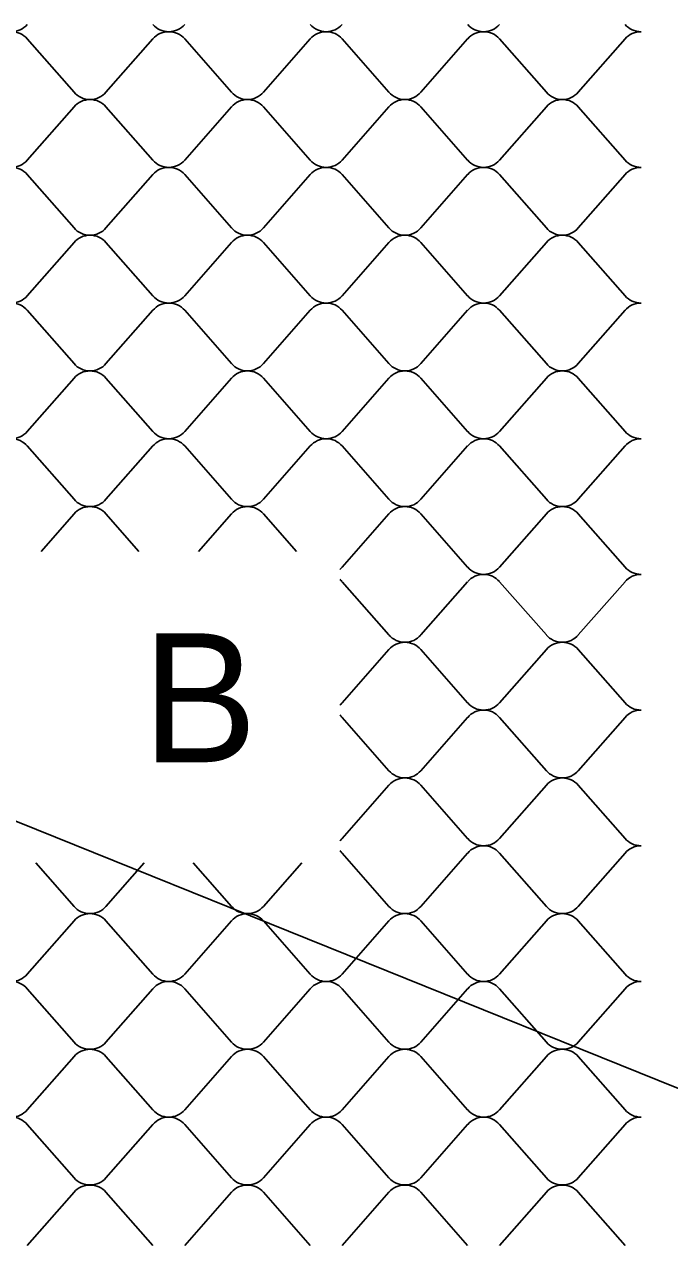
# Model space of a CAD drawing. Extents: x 638850 to 644908, y 297188 to 298900.
# Drawn here: x 644142.2 to 644171.3, y 297478.2 to 297533.2 of the extents above; entities that cross this region are included whole.
import ezdxf

# ---------------------------------------------------------------- set-up
doc = ezdxf.new("R2010")
doc.units = 0
for name, color, linetype in [('1', 7, 'Continuous'), ('3', 7, 'Continuous'), ('5', 7, 'Continuous')]:
    doc.layers.add(name, color=color, linetype=linetype)

msp = doc.modelspace()

# ---------------------------------------------------------------- linework, layer by layer
at = {"layer": '1'}
msp.add_line((641027.32, 298753.995), (644908.141, 297188.079), dxfattribs=at)
at = {"layer": '5'}
for p, q in [((644142.319, 297532.528), (644144.428, 297530.126)), ((644145.864, 297530.126), (644147.974, 297532.528)), ((644149.41, 297532.528), (644151.519, 297530.126)), ((644152.955, 297530.126), (644155.065, 297532.528)), ((644156.501, 297532.528), (644158.61, 297530.126)), ((644160.046, 297530.126), (644162.156, 297532.528)), ((644163.591, 297532.528), (644165.701, 297530.126)), ((644167.137, 297530.126), (644169.247, 297532.528)), ((644144.428, 297529.473), (644142.319, 297527.071)), ((644147.974, 297527.071), (644145.864, 297529.473)), ((644151.519, 297529.473), (644149.41, 297527.071)), ((644155.065, 297527.071), (644152.955, 297529.473)), ((644158.61, 297529.473), (644156.501, 297527.071)), ((644162.156, 297527.071), (644160.046, 297529.473)), ((644165.701, 297529.473), (644163.591, 297527.071)), ((644169.247, 297527.071), (644167.137, 297529.473)), ((644142.319, 297526.418), (644144.428, 297524.016)), ((644145.864, 297524.016), (644147.974, 297526.418)), ((644149.41, 297526.418), (644151.519, 297524.016)), ((644152.955, 297524.016), (644155.065, 297526.418)), ((644156.501, 297526.418), (644158.61, 297524.016)), ((644160.046, 297524.016), (644162.156, 297526.418)), ((644163.591, 297526.418), (644165.701, 297524.016)), ((644167.137, 297524.016), (644169.247, 297526.418)), ((644144.428, 297523.363), (644142.319, 297520.961)), ((644147.974, 297520.961), (644145.864, 297523.363)), ((644151.519, 297523.363), (644149.41, 297520.961)), ((644155.065, 297520.961), (644152.955, 297523.363)), ((644158.61, 297523.363), (644156.501, 297520.961)), ((644162.156, 297520.961), (644160.046, 297523.363)), ((644165.701, 297523.363), (644163.591, 297520.961)), ((644169.247, 297520.961), (644167.137, 297523.363)), ((644142.319, 297520.308), (644144.428, 297517.906)), ((644145.864, 297517.906), (644147.974, 297520.308)), ((644149.41, 297520.308), (644151.519, 297517.906)), ((644152.955, 297517.906), (644155.065, 297520.308)), ((644156.501, 297520.308), (644158.61, 297517.906)), ((644160.046, 297517.906), (644162.156, 297520.308)), ((644163.591, 297520.308), (644165.701, 297517.906)), ((644167.137, 297517.906), (644169.247, 297520.308)), ((644144.428, 297517.253), (644142.319, 297514.851)), ((644147.974, 297514.851), (644145.864, 297517.253)), ((644151.519, 297517.253), (644149.41, 297514.851)), ((644155.065, 297514.851), (644152.955, 297517.253)), ((644158.61, 297517.253), (644156.501, 297514.851)), ((644162.156, 297514.851), (644160.046, 297517.253)), ((644165.701, 297517.253), (644163.591, 297514.851)), ((644169.247, 297514.851), (644167.137, 297517.253)), ((644142.319, 297514.197), (644144.428, 297511.796)), ((644145.864, 297511.796), (644147.974, 297514.197)), ((644149.41, 297514.197), (644151.519, 297511.796)), ((644152.955, 297511.796), (644155.065, 297514.197)), ((644156.501, 297514.197), (644158.61, 297511.796)), ((644160.046, 297511.796), (644162.156, 297514.197)), ((644163.591, 297514.197), (644165.701, 297511.796)), ((644167.137, 297511.796), (644169.247, 297514.197)), ((644144.428, 297511.142), (644142.943, 297509.452)), ((644147.349, 297509.452), (644145.864, 297511.142)), ((644151.519, 297511.142), (644150.034, 297509.452)), ((644154.44, 297509.452), (644152.955, 297511.142)), ((644158.61, 297511.142), (644156.501, 297508.741)), ((644162.156, 297508.741), (644160.046, 297511.142)), ((644165.701, 297511.142), (644163.591, 297508.741)), ((644169.247, 297508.741), (644167.137, 297511.142)), ((644156.501, 297508.087), (644158.61, 297505.686)), ((644160.046, 297505.686), (644162.156, 297508.087)), ((644163.591, 297508.087), (644165.701, 297505.686)), ((644167.137, 297505.686), (644169.247, 297508.087)), ((644158.61, 297505.032), (644156.501, 297502.631)), ((644162.156, 297502.631), (644160.046, 297505.032)), ((644165.701, 297505.032), (644163.591, 297502.631)), ((644169.247, 297502.631), (644167.137, 297505.032)), ((644156.501, 297501.977), (644158.61, 297499.576)), ((644160.046, 297499.576), (644162.156, 297501.977)), ((644163.591, 297501.977), (644165.701, 297499.576)), ((644167.137, 297499.576), (644169.247, 297501.977)), ((644158.61, 297498.922), (644156.501, 297496.521)), ((644162.156, 297496.521), (644160.046, 297498.922)), ((644165.701, 297498.922), (644163.591, 297496.521)), ((644169.247, 297496.521), (644167.137, 297498.922)), ((644156.501, 297495.867), (644158.61, 297493.466)), ((644160.046, 297493.466), (644162.156, 297495.867)), ((644163.591, 297495.867), (644165.701, 297493.466)), ((644167.137, 297493.466), (644169.247, 297495.867)), ((644142.702, 297495.431), (644144.428, 297493.466)), ((644145.864, 297493.466), (644147.59, 297495.431)), ((644149.793, 297495.431), (644151.519, 297493.466)), ((644152.955, 297493.466), (644154.681, 297495.431)), ((644144.428, 297492.812), (644142.319, 297490.41)), ((644147.974, 297490.41), (644145.864, 297492.812)), ((644151.519, 297492.812), (644149.41, 297490.41)), ((644155.065, 297490.41), (644152.955, 297492.812)), ((644158.61, 297492.812), (644156.501, 297490.41)), ((644162.156, 297490.41), (644160.046, 297492.812)), ((644165.701, 297492.812), (644163.591, 297490.41)), ((644169.247, 297490.41), (644167.137, 297492.812)), ((644142.319, 297489.757), (644144.428, 297487.355)), ((644145.864, 297487.355), (644147.974, 297489.757)), ((644149.41, 297489.757), (644151.519, 297487.355)), ((644152.955, 297487.355), (644155.065, 297489.757)), ((644156.501, 297489.757), (644158.61, 297487.355)), ((644160.046, 297487.355), (644162.156, 297489.757)), ((644163.591, 297489.757), (644165.701, 297487.355)), ((644167.137, 297487.355), (644169.247, 297489.757)), ((644144.428, 297486.702), (644142.319, 297484.3)), ((644147.974, 297484.3), (644145.864, 297486.702)), ((644151.519, 297486.702), (644149.41, 297484.3)), ((644155.065, 297484.3), (644152.955, 297486.702)), ((644158.61, 297486.702), (644156.501, 297484.3)), ((644162.156, 297484.3), (644160.046, 297486.702)), ((644165.701, 297486.702), (644163.591, 297484.3)), ((644169.247, 297484.3), (644167.137, 297486.702)), ((644142.319, 297483.647), (644144.428, 297481.245)), ((644145.864, 297481.245), (644147.974, 297483.647)), ((644149.41, 297483.647), (644151.519, 297481.245)), ((644152.955, 297481.245), (644155.065, 297483.647)), ((644156.501, 297483.647), (644158.61, 297481.245)), ((644160.046, 297481.245), (644162.156, 297483.647)), ((644163.591, 297483.647), (644165.701, 297481.245)), ((644167.137, 297481.245), (644169.247, 297483.647)), ((644144.428, 297480.592), (644142.319, 297478.19)), ((644147.974, 297478.19), (644145.864, 297480.592)), ((644151.519, 297480.592), (644149.41, 297478.19)), ((644155.065, 297478.19), (644152.955, 297480.592)), ((644158.61, 297480.592), (644156.501, 297478.19)), ((644162.156, 297478.19), (644160.046, 297480.592)), ((644165.701, 297480.592), (644163.591, 297478.19)), ((644169.247, 297478.19), (644167.137, 297480.592))]:
    msp.add_line(p, q, dxfattribs=at)
for centre, start_param, end_param in [((644141.601, 297533.734), 1.570796, 2.461818), ((644148.692, 297533.734), 0.679775, 1.570796), ((644148.692, 297533.734), 1.570796, 2.461818), ((644155.783, 297533.734), 0.679775, 1.570796), ((644155.783, 297533.734), 1.570796, 2.461818), ((644162.874, 297533.734), 0.679775, 1.570796), ((644162.874, 297533.734), 1.570796, 2.461818), ((644169.965, 297533.734), 0.679775, 1.570796), ((644141.601, 297531.975), 3.821368, 4.712389), ((644148.692, 297531.975), 4.712389, 5.60341), ((644148.692, 297531.975), 3.821368, 4.712389), ((644155.783, 297531.975), 4.712389, 5.60341), ((644155.783, 297531.975), 3.821368, 4.712389), ((644162.874, 297531.975), 4.712389, 5.60341), ((644162.874, 297531.975), 3.821368, 4.712389), ((644169.965, 297531.975), 4.712389, 5.60341), ((644145.146, 297530.679), 0.679775, 1.570796), ((644145.146, 297528.92), 4.712389, 5.60341), ((644145.146, 297530.679), 1.570796, 2.461818), ((644145.146, 297528.92), 3.821368, 4.712389), ((644152.237, 297530.679), 0.679775, 1.570796), ((644152.237, 297528.92), 4.712389, 5.60341), ((644152.237, 297530.679), 1.570796, 2.461818), ((644152.237, 297528.92), 3.821368, 4.712389), ((644159.328, 297530.679), 0.679775, 1.570796), ((644159.328, 297528.92), 4.712389, 5.60341), ((644159.328, 297530.679), 1.570796, 2.461818), ((644159.328, 297528.92), 3.821368, 4.712389), ((644166.419, 297530.679), 0.679775, 1.570796), ((644166.419, 297528.92), 4.712389, 5.60341), ((644166.419, 297530.679), 1.570796, 2.461818), ((644166.419, 297528.92), 3.821368, 4.712389), ((644141.601, 297527.624), 1.570796, 2.461818), ((644148.692, 297527.624), 0.679775, 1.570796), ((644148.692, 297527.624), 1.570796, 2.461818), ((644155.783, 297527.624), 0.679775, 1.570796), ((644155.783, 297527.624), 1.570796, 2.461818), ((644162.874, 297527.624), 0.679775, 1.570796), ((644162.874, 297527.624), 1.570796, 2.461818), ((644169.965, 297527.624), 0.679775, 1.570796), ((644141.601, 297525.865), 3.821368, 4.712389), ((644148.692, 297525.865), 4.712389, 5.60341), ((644148.692, 297525.865), 3.821368, 4.712389), ((644155.783, 297525.865), 4.712389, 5.60341), ((644155.783, 297525.865), 3.821368, 4.712389), ((644162.874, 297525.865), 4.712389, 5.60341), ((644162.874, 297525.865), 3.821368, 4.712389), ((644169.965, 297525.865), 4.712389, 5.60341), ((644145.146, 297524.569), 0.679775, 1.570796), ((644145.146, 297524.569), 1.570796, 2.461818), ((644152.237, 297524.569), 0.679775, 1.570796), ((644152.237, 297524.569), 1.570796, 2.461818), ((644159.328, 297524.569), 0.679775, 1.570796), ((644159.328, 297524.569), 1.570796, 2.461818), ((644166.419, 297524.569), 0.679775, 1.570796), ((644166.419, 297524.569), 1.570796, 2.461818), ((644145.146, 297522.81), 4.712389, 5.60341), ((644145.146, 297522.81), 3.821368, 4.712389), ((644152.237, 297522.81), 4.712389, 5.60341), ((644152.237, 297522.81), 3.821368, 4.712389), ((644159.328, 297522.81), 4.712389, 5.60341), ((644159.328, 297522.81), 3.821368, 4.712389), ((644166.419, 297522.81), 4.712389, 5.60341), ((644166.419, 297522.81), 3.821368, 4.712389), ((644141.601, 297521.514), 1.570796, 2.461818), ((644141.601, 297519.755), 3.821368, 4.712389), ((644148.692, 297521.514), 0.679775, 1.570796), ((644148.692, 297519.755), 4.712389, 5.60341), ((644148.692, 297521.514), 1.570796, 2.461818), ((644148.692, 297519.755), 3.821368, 4.712389), ((644155.783, 297521.514), 0.679775, 1.570796), ((644155.783, 297519.755), 4.712389, 5.60341), ((644155.783, 297521.514), 1.570796, 2.461818), ((644155.783, 297519.755), 3.821368, 4.712389), ((644162.874, 297521.514), 0.679775, 1.570796), ((644162.874, 297519.755), 4.712389, 5.60341), ((644162.874, 297521.514), 1.570796, 2.461818), ((644162.874, 297519.755), 3.821368, 4.712389), ((644169.965, 297521.514), 0.679775, 1.570796), ((644169.965, 297519.755), 4.712389, 5.60341), ((644145.146, 297518.459), 0.679775, 1.570796), ((644145.146, 297518.459), 1.570796, 2.461818), ((644152.237, 297518.459), 0.679775, 1.570796), ((644152.237, 297518.459), 1.570796, 2.461818), ((644159.328, 297518.459), 0.679775, 1.570796), ((644159.328, 297518.459), 1.570796, 2.461818), ((644166.419, 297518.459), 0.679775, 1.570796), ((644166.419, 297518.459), 1.570796, 2.461818), ((644145.146, 297516.7), 4.712389, 5.60341), ((644145.146, 297516.7), 3.821368, 4.712389), ((644152.237, 297516.7), 4.712389, 5.60341), ((644152.237, 297516.7), 3.821368, 4.712389), ((644159.328, 297516.7), 4.712389, 5.60341), ((644159.328, 297516.7), 3.821368, 4.712389), ((644166.419, 297516.7), 4.712389, 5.60341), ((644166.419, 297516.7), 3.821368, 4.712389), ((644141.601, 297515.403), 1.570796, 2.461818), ((644141.601, 297513.645), 3.821368, 4.712389), ((644148.692, 297515.403), 0.679775, 1.570796), ((644148.692, 297513.645), 4.712389, 5.60341), ((644148.692, 297515.403), 1.570796, 2.461818), ((644148.692, 297513.645), 3.821368, 4.712389), ((644155.783, 297515.403), 0.679775, 1.570796), ((644155.783, 297513.645), 4.712389, 5.60341), ((644155.783, 297515.403), 1.570796, 2.461818), ((644155.783, 297513.645), 3.821368, 4.712389), ((644162.874, 297515.403), 0.679775, 1.570796), ((644162.874, 297513.645), 4.712389, 5.60341), ((644162.874, 297515.403), 1.570796, 2.461818), ((644162.874, 297513.645), 3.821368, 4.712389), ((644169.965, 297515.403), 0.679775, 1.570796), ((644169.965, 297513.645), 4.712389, 5.60341), ((644145.146, 297512.348), 0.679775, 1.570796), ((644145.146, 297512.348), 1.570796, 2.461818), ((644152.237, 297512.348), 0.679775, 1.570796), ((644152.237, 297512.348), 1.570796, 2.461818), ((644159.328, 297512.348), 0.679775, 1.570796), ((644159.328, 297512.348), 1.570796, 2.461818), ((644166.419, 297512.348), 0.679775, 1.570796), ((644166.419, 297512.348), 1.570796, 2.461818), ((644145.146, 297510.59), 4.712389, 5.60341), ((644145.146, 297510.59), 3.821368, 4.712389), ((644152.237, 297510.59), 4.712389, 5.60341), ((644152.237, 297510.59), 3.821368, 4.712389), ((644159.328, 297510.59), 4.712389, 5.60341), ((644159.328, 297510.59), 3.821368, 4.712389), ((644166.419, 297510.59), 4.712389, 5.60341), ((644166.419, 297510.59), 3.821368, 4.712389), ((644155.783, 297509.293), 2.304179, 2.461818), ((644162.874, 297509.293), 0.679775, 1.570796), ((644162.874, 297507.535), 4.712389, 5.60341), ((644162.874, 297509.293), 1.570796, 2.461818), ((644162.874, 297507.535), 3.821368, 4.712389), ((644169.965, 297509.293), 0.679775, 1.570796), ((644169.965, 297507.535), 4.712389, 5.60341), ((644155.783, 297507.535), 3.821368, 3.979006), ((644159.328, 297506.238), 0.679775, 1.570796), ((644159.328, 297506.238), 1.570796, 2.461818), ((644166.419, 297506.238), 0.679775, 1.570796), ((644166.419, 297506.238), 1.570796, 2.461818), ((644159.328, 297504.48), 4.712389, 5.60341), ((644159.328, 297504.48), 3.821368, 4.712389), ((644166.419, 297504.48), 4.712389, 5.60341), ((644166.419, 297504.48), 3.821368, 4.712389), ((644155.783, 297503.183), 2.304179, 2.461818), ((644162.874, 297503.183), 0.679775, 1.570796), ((644162.874, 297501.425), 4.712389, 5.60341), ((644162.874, 297503.183), 1.570796, 2.461818), ((644162.874, 297501.425), 3.821368, 4.712389), ((644169.965, 297503.183), 0.679775, 1.570796), ((644169.965, 297501.425), 4.712389, 5.60341), ((644155.783, 297501.425), 3.821368, 3.979006), ((644159.328, 297500.128), 0.679775, 1.570796), ((644159.328, 297500.128), 1.570796, 2.461818), ((644166.419, 297500.128), 0.679775, 1.570796), ((644166.419, 297500.128), 1.570796, 2.461818), ((644159.328, 297498.37), 4.712389, 5.60341), ((644159.328, 297498.37), 3.821368, 4.712389), ((644166.419, 297498.37), 4.712389, 5.60341), ((644166.419, 297498.37), 3.821368, 4.712389), ((644155.783, 297497.073), 2.304179, 2.461818), ((644162.874, 297497.073), 0.679775, 1.570796), ((644162.874, 297497.073), 1.570796, 2.461818), ((644169.965, 297497.073), 0.679775, 1.570796), ((644155.783, 297495.315), 3.821368, 3.979006), ((644162.874, 297495.315), 4.712389, 5.60341), ((644162.874, 297495.315), 3.821368, 4.712389), ((644169.965, 297495.315), 4.712389, 5.60341), ((644145.146, 297494.018), 0.679775, 1.570796), ((644145.146, 297492.259), 4.712389, 5.60341), ((644145.146, 297494.018), 1.570796, 2.461818), ((644145.146, 297492.259), 3.821368, 4.712389), ((644152.237, 297494.018), 0.679775, 1.570796), ((644152.237, 297492.259), 4.712389, 5.60341), ((644152.237, 297494.018), 1.570796, 2.461818), ((644152.237, 297492.259), 3.821368, 4.712389), ((644159.328, 297494.018), 0.679775, 1.570796), ((644159.328, 297492.259), 4.712389, 5.60341), ((644159.328, 297494.018), 1.570796, 2.461818), ((644159.328, 297492.259), 3.821368, 4.712389), ((644166.419, 297494.018), 0.679775, 1.570796), ((644166.419, 297492.259), 4.712389, 5.60341), ((644166.419, 297494.018), 1.570796, 2.461818), ((644166.419, 297492.259), 3.821368, 4.712389), ((644141.601, 297490.963), 1.570796, 2.461818), ((644148.692, 297490.963), 0.679775, 1.570796), ((644148.692, 297490.963), 1.570796, 2.461818), ((644155.783, 297490.963), 0.679775, 1.570796), ((644155.783, 297490.963), 1.570796, 2.461818), ((644162.874, 297490.963), 0.679775, 1.570796), ((644162.874, 297490.963), 1.570796, 2.461818), ((644169.965, 297490.963), 0.679775, 1.570796), ((644141.601, 297489.204), 3.821368, 4.712389), ((644148.692, 297489.204), 4.712389, 5.60341), ((644148.692, 297489.204), 3.821368, 4.712389), ((644155.783, 297489.204), 4.712389, 5.60341), ((644155.783, 297489.204), 3.821368, 4.712389), ((644162.874, 297489.204), 4.712389, 5.60341), ((644162.874, 297489.204), 3.821368, 4.712389), ((644169.965, 297489.204), 4.712389, 5.60341), ((644145.146, 297487.908), 0.679775, 1.570796), ((644145.146, 297486.149), 4.712389, 5.60341), ((644145.146, 297487.908), 1.570796, 2.461818), ((644145.146, 297486.149), 3.821368, 4.712389), ((644152.237, 297487.908), 0.679775, 1.570796), ((644152.237, 297486.149), 4.712389, 5.60341), ((644152.237, 297487.908), 1.570796, 2.461818), ((644152.237, 297486.149), 3.821368, 4.712389), ((644159.328, 297487.908), 0.679775, 1.570796), ((644159.328, 297486.149), 4.712389, 5.60341), ((644159.328, 297487.908), 1.570796, 2.461818), ((644159.328, 297486.149), 3.821368, 4.712389), ((644166.419, 297487.908), 0.679775, 1.570796), ((644166.419, 297486.149), 4.712389, 5.60341), ((644166.419, 297487.908), 1.570796, 2.461818), ((644166.419, 297486.149), 3.821368, 4.712389), ((644141.601, 297484.853), 1.570796, 2.461818), ((644148.692, 297484.853), 0.679775, 1.570796), ((644148.692, 297484.853), 1.570796, 2.461818), ((644155.783, 297484.853), 0.679775, 1.570796), ((644155.783, 297484.853), 1.570796, 2.461818), ((644162.874, 297484.853), 0.679775, 1.570796), ((644162.874, 297484.853), 1.570796, 2.461818), ((644169.965, 297484.853), 0.679775, 1.570796), ((644141.601, 297483.094), 3.821368, 4.712389), ((644148.692, 297483.094), 4.712389, 5.60341), ((644148.692, 297483.094), 3.821368, 4.712389), ((644155.783, 297483.094), 4.712389, 5.60341), ((644155.783, 297483.094), 3.821368, 4.712389), ((644162.874, 297483.094), 4.712389, 5.60341), ((644162.874, 297483.094), 3.821368, 4.712389), ((644169.965, 297483.094), 4.712389, 5.60341), ((644145.146, 297481.798), 0.679775, 1.570796), ((644145.146, 297480.039), 4.712389, 5.60341), ((644145.146, 297481.798), 1.570796, 2.461818), ((644145.146, 297480.039), 3.821368, 4.712389), ((644152.237, 297481.798), 0.679775, 1.570796), ((644152.237, 297480.039), 4.712389, 5.60341), ((644152.237, 297481.798), 1.570796, 2.461818), ((644152.237, 297480.039), 3.821368, 4.712389), ((644159.328, 297481.798), 0.679775, 1.570796), ((644159.328, 297480.039), 4.712389, 5.60341), ((644159.328, 297481.798), 1.570796, 2.461818), ((644159.328, 297480.039), 3.821368, 4.712389), ((644166.419, 297481.798), 0.679775, 1.570796), ((644166.419, 297480.039), 4.712389, 5.60341), ((644166.419, 297481.798), 1.570796, 2.461818), ((644166.419, 297480.039), 3.821368, 4.712389)]:
    msp.add_ellipse(centre, major_axis=(-0.923, 0), ratio=0.952381, start_param=start_param, end_param=end_param, dxfattribs=at)

# ---------------------------------------------------------------- texts
at = {"layer": '3'}
msp.add_text('B', height=5.804, dxfattribs=at).set_placement((644147.5, 297499.955))

doc.saveas('drawing.dxf')
